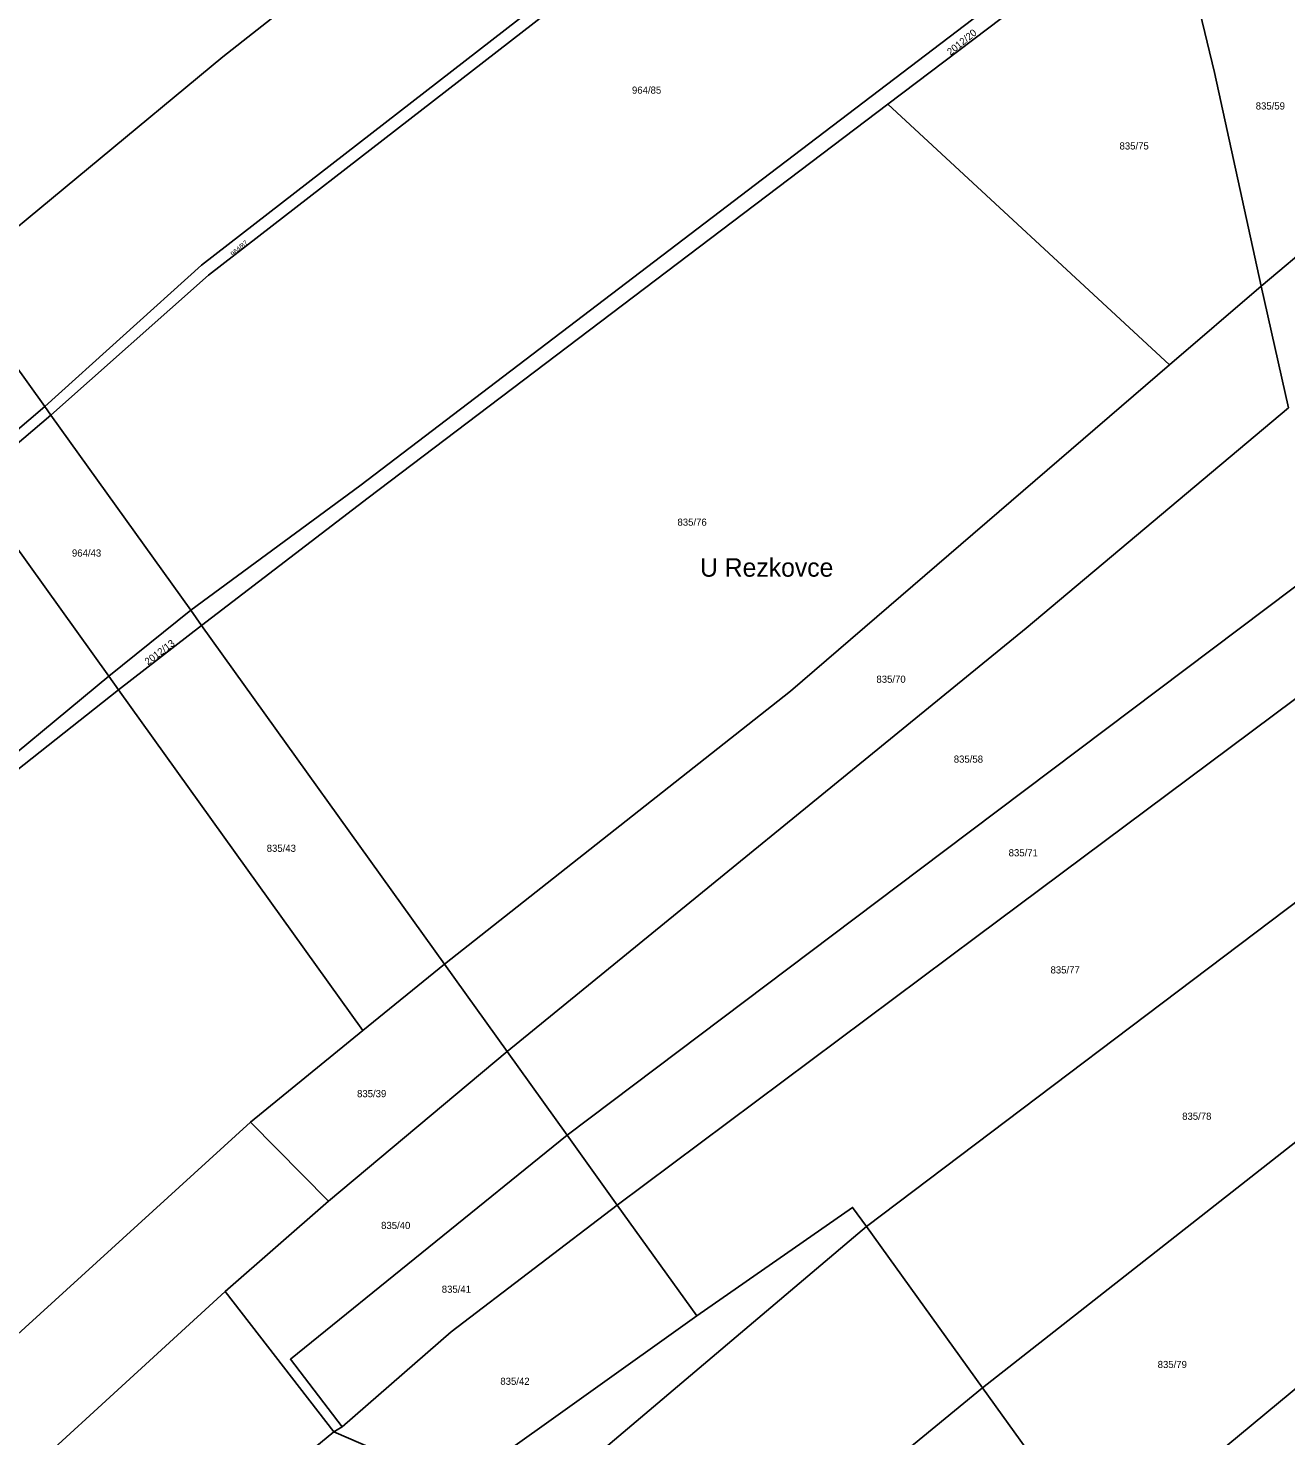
# Model space of a CAD drawing. Extents: x -679220 to -673243, y -1075091 to -1066557.
# Drawn here: x -675559.7 to -675260.6, y -1070068.5 to -1069733.8 of the extents above; entities that cross this region are included whole.
import ezdxf

# ---------------------------------------------------------------- set-up
doc = ezdxf.new("R2010")
doc.units = 0
for name, color, linetype in [('Hranice parcel', 7, 'Continuous'), ('Parcelní čísla', 7, 'Continuous'), ('Pop  PČ popisy', 7, 'Continuous')]:
    doc.layers.add(name, color=color, linetype=linetype)

msp = doc.modelspace()

# ---------------------------------------------------------------- linework, layer by layer
at = {"layer": 'Hranice parcel'}
for p, q in [((-675287.96, -1069700.91), (-675355.19, -1069751.82)), ((-675355.19, -1069751.82), (-675288.22, -1069813.85)), ((-675266.43, -1069795.1), (-675246.89, -1069778.65)), ((-675577.41, -1069793.55), (-675555.77, -1069823.71)), ((-675266.43, -1069795.1), (-675288.22, -1069813.85)), ((-675259.97, -1069824.05), (-675266.43, -1069795.1)), ((-675574.82, -1069840.05), (-675555.77, -1069823.71)), ((-675555.77, -1069823.71), (-675554.27, -1069825.81)), ((-675573.4, -1069842.03), (-675554.27, -1069825.81)), ((-675554.27, -1069825.81), (-675521.03, -1069872.16)), ((-675540.53, -1069887.87), (-675573.4, -1069842.03)), ((-675540.53, -1069887.87), (-675521.03, -1069872.16)), ((-675518.44, -1069875.77), (-675521.03, -1069872.16)), ((-675518.44, -1069875.77), (-675538.19, -1069891.12)), ((-675518.44, -1069875.77), (-675460.64, -1069956.35)), ((-675538.19, -1069891.12), (-675540.53, -1069887.87)), ((-675480.11, -1069972.11), (-675538.19, -1069891.12)), ((-675360.34, -1070018.75), (-675244.46, -1069931.22)), ((-675460.64, -1069956.35), (-675480.11, -1069972.11)), ((-675460.64, -1069956.35), (-675445.74, -1069977.13)), ((-675506.79, -1069993.92), (-675480.11, -1069972.11)), ((-675488.3, -1070012.67), (-675445.74, -1069977.13)), ((-675445.74, -1069977.13), (-675431.49, -1069997)), ((-675332.7, -1070057.13), (-675242.35, -1069986.11)), ((-675488.3, -1070012.67), (-675506.79, -1069993.92)), ((-675431.49, -1069997), (-675419.57, -1070013.62)), ((-675512.84, -1070034.22), (-675488.3, -1070012.67)), ((-675419.57, -1070013.62), (-675400.69, -1070039.95)), ((-675444.1, -1070089.58), (-675360.34, -1070018.75)), ((-675360.34, -1070018.75), (-675332.7, -1070057.13)), ((-675487, -1070067.52), (-675512.84, -1070034.22)), ((-675239.03, -1070041.3), (-675304.8, -1070095.86)), ((-675412.06, -1070121.96), (-675332.7, -1070057.13)), ((-675332.7, -1070057.13), (-675304.8, -1070095.86)), ((-675487, -1070067.52), (-675485.03, -1070066.38)), ((-675492.84, -1070072.41), (-675487, -1070067.52))]:
    msp.add_line(p, q, dxfattribs=at)
for points in [[(-675577.41, -1069793.55), (-675513.38, -1069740.61), (-675438.43, -1069681.55), (-675423.15, -1069696.73), (-675307.8, -1069614.74)], [(-675521.03, -1069872.16), (-675480.81, -1069842.63), (-675385.01, -1069769.65), (-675288.98, -1069696.47)], [(-675266.43, -1069795.1), (-675277.54, -1069744.3), (-675287.96, -1069700.91)], [(-675555.77, -1069823.71), (-675518.44, -1069790.15), (-675405.71, -1069702.71)], [(-675403.42, -1069704.62), (-675516.78, -1069792.46), (-675554.27, -1069825.81)], [(-675355.19, -1069751.82), (-675478.8, -1069845.43), (-675518.44, -1069875.77)], [(-675288.22, -1069813.85), (-675378.4, -1069891.46), (-675460.64, -1069956.35)], [(-675259.97, -1069824.05), (-675322.31, -1069876.42), (-675445.74, -1069977.13)], [(-675431.49, -1069997), (-675341.99, -1069929.53), (-675252.38, -1069862.1)], [(-675419.57, -1070013.62), (-675334.1, -1069949.76), (-675248.5, -1069885.93)], [(-675540.53, -1069887.87), (-675575.38, -1069916.67), (-675586.98, -1069927.72)], [(-675538.19, -1069891.12), (-675573.64, -1069919.1), (-675631.03, -1069969.49), (-675676.95, -1070012.01), (-675762.65, -1070090.6), (-675848.26, -1070168.99), (-675899.11, -1070214.87), (-675940, -1070251.13), (-675954.92, -1070261.4)], [(-675774.63, -1070249.66), (-675727.69, -1070203.97), (-675597.1, -1070076.12), (-675506.79, -1069993.92)], [(-675485.03, -1070066.38), (-675497.31, -1070050.28), (-675431.49, -1069997)], [(-675485.03, -1070066.38), (-675459.12, -1070043.74), (-675419.57, -1070013.62)], [(-675400.69, -1070039.95), (-675363.63, -1070014.19), (-675360.34, -1070018.75)], [(-675758.09, -1070266.03), (-675670.03, -1070181.85), (-675582.01, -1070097.47), (-675512.84, -1070034.22)], [(-675400.69, -1070039.95), (-675452.74, -1070077.16), (-675444.1, -1070089.58)], [(-675487, -1070067.52), (-675474.67, -1070072.84), (-675464.52, -1070081.56)]]:
    msp.add_lwpolyline(points, dxfattribs=at)

# ---------------------------------------------------------------- texts
at = {"layer": 'Parcelní čísla'}
for s, height, rotation, p in [('2012/20', 1.7, 39, (-675340.3, -1069740.32)), ('964/87', 1.14, 41, (-675510.96, -1069788.1)), ('2012/13', 1.7, 37, (-675531.2, -1069885.33))]:
    msp.add_text(s, height=height, rotation=rotation, dxfattribs=at).set_placement(p)
for s, p in [('964/85', (-675416.08, -1069749.34)), ('835/59', (-675267.73, -1069753.1)), ('835/75', (-675300.12, -1069762.61)), ('835/76', (-675405.26, -1069852.08)), ('964/43', (-675549.28, -1069859.42)), ('835/70', (-675357.94, -1069889.43)), ('835/58', (-675339.54, -1069908.43)), ('835/43', (-675502.96, -1069929.63)), ('835/71', (-675326.49, -1069930.7)), ('835/77', (-675316.53, -1069958.55)), ('835/39', (-675481.47, -1069987.98)), ('835/78', (-675285.22, -1069993.35)), ('835/40', (-675475.75, -1070019.32)), ('835/41', (-675461.32, -1070034.49)), ('835/79', (-675291.05, -1070052.39)), ('835/42', (-675447.39, -1070056.38))]:
    msp.add_text(s, height=1.7, dxfattribs=at).set_placement(p)
at = {"layer": 'Pop  PČ popisy'}
msp.add_text('U Rezkovce', height=4.4, dxfattribs=at).set_placement((-675399.9, -1069864.2))

doc.saveas('drawing.dxf')
